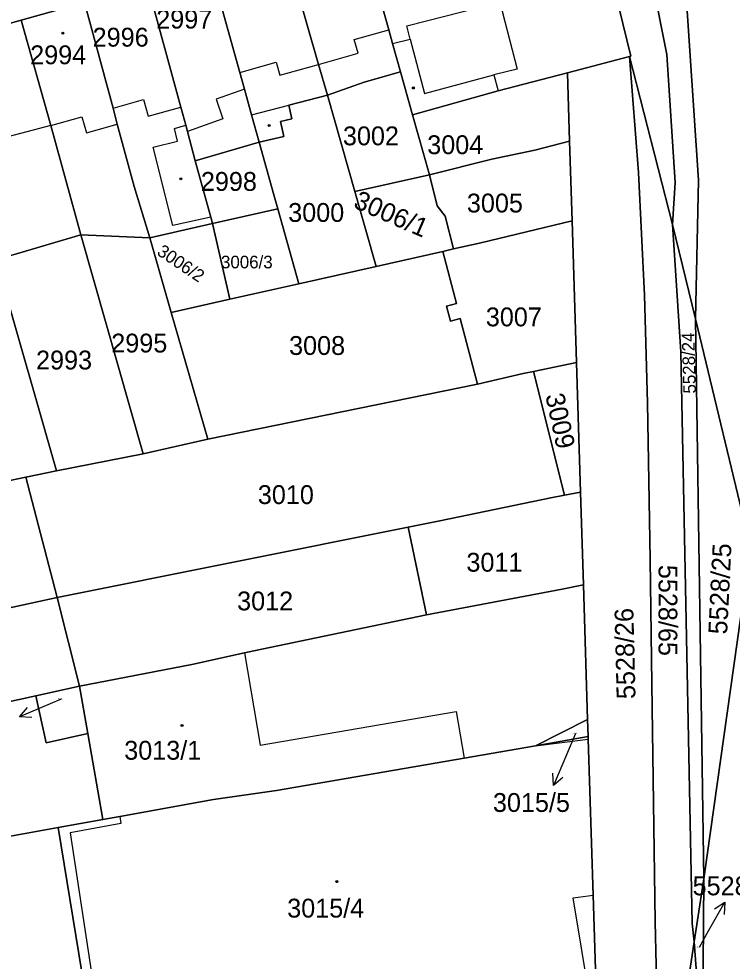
# Model space of a CAD drawing. Extents: x -596233 to -595156, y -1161235 to -1159375.
# Drawn here: x -595449.8 to -595385.4, y -1160793.7 to -1160708.7 of the extents above; entities that cross this region are included whole.
import ezdxf

# ---------------------------------------------------------------- set-up
doc = ezdxf.new("R2010")
doc.units = 0
for name, color, linetype in [('KN_CAR_KR', 7, 'Continuous'), ('KN_KULTURY', 7, 'Continuous'), ('KN_PARC_CIS_POM', 7, 'Continuous'), ('KN_PARC_CIS_POZ', 7, 'Continuous'), ('KN_PARC_CIS_STAV', 7, 'Continuous'), ('KN_PARC_PLOCHA', 7, 'Continuous'), ('PARC_C_SIPKA', 7, 'Continuous'), ('parcely_l', 7, 'Continuous')]:
    doc.layers.add(name, color=color, linetype=linetype)

msp = doc.modelspace()

# ---------------------------------------------------------------- linework, layer by layer
at = {"layer": 'KN_CAR_KR'}
for points in [[(-595414.79, -1160709.38), (-595406.39, -1160707.22)], [(-595406.39, -1160707.22), (-595404.83, -1160713.27)], [(-595419.52, -1160710.61), (-595416.41, -1160709.72)], [(-595414.48, -1160710.56), (-595414.79, -1160709.38)], [(-595419.18, -1160711.83), (-595419.52, -1160710.61)], [(-595416.06, -1160710.97), (-595414.48, -1160710.56)], [(-595414.48, -1160710.56), (-595413.19, -1160715.46)], [(-595422.75, -1160712.85), (-595419.18, -1160711.83)], [(-595429.85, -1160713.56), (-595426.57, -1160712.64)], [(-595426.57, -1160712.64), (-595426.24, -1160713.83)], [(-595426.24, -1160713.83), (-595422.75, -1160712.85)], [(-595404.83, -1160713.27), (-595406.91, -1160713.8)], [(-595413.19, -1160715.46), (-595406.91, -1160713.8)], [(-595406.91, -1160713.8), (-595406.54, -1160715.22)], [(-595429.42, -1160715.09), (-595432, -1160715.99)], [(-595441.3, -1160716.79), (-595438.54, -1160716.02)], [(-595438.54, -1160716.02), (-595438.12, -1160717.51)], [(-595438.12, -1160717.51), (-595435.19, -1160716.69)], [(-595432, -1160715.99), (-595431.38, -1160717.76)], [(-595428.79, -1160717.38), (-595425.44, -1160716.52)], [(-595446.9, -1160718.37), (-595444.1, -1160717.56)], [(-595444.1, -1160717.56), (-595443.68, -1160719.03)], [(-595446.9, -1160718.37), (-595451.84, -1160719.66)], [(-595443.68, -1160719.03), (-595440.91, -1160718.24)], [(-595435.76, -1160718.62), (-595434.74, -1160718.34)], [(-595431.38, -1160717.76), (-595434.59, -1160718.89)], [(-595435.47, -1160719.77), (-595435.76, -1160718.62)], [(-595437.67, -1160720.32), (-595435.47, -1160719.77)], [(-595435.9, -1160727.37), (-595437.67, -1160720.32)], [(-595432.48, -1160726.62), (-595435.9, -1160727.37)], [(-595429.44, -1160765.93), (-595428.01, -1160774.25)], [(-595428.01, -1160774.25), (-595410.33, -1160771.22)], [(-595410.33, -1160771.22), (-595409.61, -1160775.41)], [(-595403.16, -1160774.3), (-595398.4, -1160773.7)], [(-595440.69, -1160780.67), (-595440.58, -1160781.32)], [(-595440.58, -1160781.32), (-595445.16, -1160782.15)], [(-595445.16, -1160782.15), (-595441.93, -1160803.49)], [(-595399.76, -1160788.03), (-595397.97, -1160787.78)], [(-595398.23, -1160797.29), (-595399.76, -1160788.03)]]:
    msp.add_lwpolyline(points, dxfattribs=at)
at = {"layer": 'KN_KULTURY'}
for centre, radius in [((-595445.82, -1160710.02), 0.09), ((-595445.82, -1160710.02), 0.0398), ((-595414.19, -1160714.97), 0.09), ((-595414.19, -1160714.97), 0.0398), ((-595427.2, -1160718.36), 0.09), ((-595427.2, -1160718.36), 0.0398), ((-595435.17, -1160723.16), 0.09), ((-595435.17, -1160723.16), 0.0398), ((-595435.07, -1160772.48), 0.09), ((-595435.07, -1160772.48), 0.0398), ((-595421.1, -1160786.56), 0.09), ((-595421.1, -1160786.56), 0.0398)]:
    msp.add_circle(centre, radius, dxfattribs=at)
at = {"layer": 'KN_PARC_PLOCHA'}
for points in [[(-595385.27, -1160855.8), (-595388.63, -1160877.73), (-595389.33, -1160883.29), (-595389.54, -1160885.94), (-595388.59, -1160825.27), (-595388.08, -1160802.06), (-595387.96, -1160786.32), (-595383.76, -1160756.43), (-595388.71, -1160735.78), (-595388.44, -1160723.29), (-595389.68, -1160704.86), (-595392.6, -1160684.27), (-595393.2, -1160673.97), (-595395.18, -1160665.2), (-595403.64, -1160647.76)], [(-595396.64, -1160685.18), (-595391.3, -1160711.95), (-595390.57, -1160723.5), (-595390.79, -1160727.28), (-595394.68, -1160712.14), (-595394.56, -1160712.11), (-595395.63, -1160707.69)], [(-595443.88, -1160707.25), (-595449.59, -1160708.86), (-595457.25, -1160711.01), (-595464.24, -1160712.98), (-595471.2, -1160714.98), (-595476.99, -1160716.61), (-595482.76, -1160718.23), (-595488.53, -1160719.85), (-595494.17, -1160721.43), (-595494.13, -1160721.6), (-595494.27, -1160721.63), (-595494.38, -1160721.66), (-595494.42, -1160721.49), (-595500.07, -1160723.09), (-595505.74, -1160724.69), (-595505.69, -1160724.85), (-595505.84, -1160724.89), (-595505.89, -1160724.73), (-595519.93, -1160728.69)], [(-595401.28, -1160884.42), (-595399.7, -1160873.58), (-595399.41, -1160871.68), (-595398.92, -1160868.52), (-595397.28, -1160856.42), (-595396.12, -1160847.86), (-595396.78, -1160847.76), (-595394.92, -1160834.69), (-595394.71, -1160834.72), (-595393.59, -1160826.27), (-595393.75, -1160826.25), (-595391.54, -1160810.66), (-595389.8, -1160798.38), (-595388.83, -1160791.99), (-595388.08, -1160802.06), (-595388.59, -1160825.27), (-595389.14, -1160825.64), (-595390.77, -1160875.26), (-595391.54, -1160899.94)]]:
    msp.add_lwpolyline(points, dxfattribs=at)
for points in [[(-595388.71, -1160735.78), (-595390.79, -1160727.28), (-595390.57, -1160723.5), (-595391.3, -1160711.95), (-595396.64, -1160685.18), (-595392.6, -1160684.27), (-595389.68, -1160704.86), (-595388.44, -1160723.29)], [(-595398.46, -1160695.74), (-595397.32, -1160700.58), (-595397.46, -1160700.61), (-595395.76, -1160707.72), (-595395.63, -1160707.69), (-595394.56, -1160712.11), (-595394.68, -1160712.14), (-595400.27, -1160713.59), (-595406.54, -1160715.22), (-595414.26, -1160717.39), (-595415.35, -1160713.52), (-595416.06, -1160710.97), (-595416.41, -1160709.72), (-595419.09, -1160700.18), (-595419.13, -1160700.03), (-595414.78, -1160698.81), (-595414.75, -1160698.95), (-595403.84, -1160695.75), (-595403.87, -1160695.62), (-595400.5, -1160694.65)], [(-595415.35, -1160713.52), (-595418.62, -1160714.44), (-595421.95, -1160715.63), (-595422.75, -1160712.85), (-595425.84, -1160702.04), (-595419.09, -1160700.18), (-595416.41, -1160709.72), (-595416.06, -1160710.97)], [(-595421.95, -1160715.63), (-595425.44, -1160716.52), (-595425.15, -1160717.74), (-595426.19, -1160717.99), (-595425.88, -1160719.34), (-595428.1, -1160719.86), (-595428.79, -1160717.38), (-595429.42, -1160715.09), (-595429.85, -1160713.56), (-595432.53, -1160703.95), (-595425.84, -1160702.04), (-595422.75, -1160712.85)], [(-595428.1, -1160719.86), (-595433.87, -1160721.53), (-595434.59, -1160718.89), (-595434.74, -1160718.34), (-595435.19, -1160716.69), (-595438.23, -1160705.56), (-595432.53, -1160703.95), (-595429.85, -1160713.56), (-595429.42, -1160715.09), (-595428.79, -1160717.38)], [(-595433.87, -1160721.53), (-595432.48, -1160726.62), (-595432.31, -1160727.18), (-595437.99, -1160728.5), (-595439.39, -1160723.85), (-595440.91, -1160718.24), (-595441.3, -1160716.79), (-595443.88, -1160707.25), (-595438.23, -1160705.56), (-595435.19, -1160716.69), (-595434.74, -1160718.34), (-595434.59, -1160718.89)], [(-595437.99, -1160728.5), (-595444.19, -1160728.23), (-595446.9, -1160718.37), (-595449.59, -1160708.86), (-595443.88, -1160707.25), (-595441.3, -1160716.79), (-595440.91, -1160718.24), (-595439.39, -1160723.85)], [(-595444.19, -1160728.23), (-595451.88, -1160730.48), (-595452.6, -1160727.97), (-595454.64, -1160720.94), (-595457.25, -1160711.01), (-595449.59, -1160708.86), (-595446.9, -1160718.37)], [(-595392.11, -1160799.94), (-595394.56, -1160797.76), (-595397.67, -1160797.36), (-595397.97, -1160787.78), (-595398.4, -1160773.7), (-595398.41, -1160773.48), (-595398.46, -1160771.93), (-595398.84, -1160759.79), (-595399.1, -1160751.42), (-595399.46, -1160739.72), (-595399.86, -1160726.94), (-595400.08, -1160719.76), (-595400.27, -1160713.59), (-595394.68, -1160712.14), (-595393.86, -1160722.58), (-595393.32, -1160733.66), (-595393.04, -1160743.38), (-595392.81, -1160757.51), (-595392.66, -1160768.72), (-595392.36, -1160790.19), (-595392.26, -1160794.08)], [(-595390.79, -1160727.28), (-595390.05, -1160738.76), (-595389.03, -1160790.32), (-595388.83, -1160791.99), (-595389.8, -1160798.38), (-595391.54, -1160810.66), (-595393.1, -1160810.41), (-595393.5, -1160810.35), (-595393.53, -1160809.94), (-595393.05, -1160810), (-595391.5, -1160810.21), (-595391.36, -1160800.61), (-595392.11, -1160799.94), (-595392.26, -1160794.08), (-595392.36, -1160790.19), (-595392.66, -1160768.72), (-595392.81, -1160757.51), (-595393.04, -1160743.38), (-595393.32, -1160733.66), (-595393.86, -1160722.58), (-595394.68, -1160712.14)], [(-595414.26, -1160717.39), (-595412.74, -1160722.81), (-595419.47, -1160724.3), (-595421.95, -1160715.63), (-595418.62, -1160714.44), (-595415.35, -1160713.52)], [(-595400.08, -1160719.76), (-595403.23, -1160720.57), (-595407.11, -1160721.38), (-595412.74, -1160722.81), (-595414.26, -1160717.39), (-595406.54, -1160715.22), (-595400.27, -1160713.59)], [(-595419.47, -1160724.3), (-595417.53, -1160731.07), (-595424.54, -1160732.64), (-595426.42, -1160725.88), (-595426.77, -1160724.62), (-595428.1, -1160719.86), (-595425.88, -1160719.34), (-595426.19, -1160717.99), (-595425.15, -1160717.74), (-595425.44, -1160716.52), (-595421.95, -1160715.63)], [(-595426.42, -1160725.88), (-595432.31, -1160727.18), (-595432.48, -1160726.62), (-595433.87, -1160721.53), (-595428.1, -1160719.86), (-595426.77, -1160724.62)], [(-595399.86, -1160726.94), (-595401.48, -1160727.36), (-595408.22, -1160728.96), (-595410.56, -1160729.49), (-595411.32, -1160726.53), (-595412.03, -1160725.61), (-595412.74, -1160722.81), (-595407.11, -1160721.38), (-595403.23, -1160720.57), (-595400.08, -1160719.76)], [(-595410.56, -1160729.49), (-595411.53, -1160729.72), (-595417.53, -1160731.07), (-595419.47, -1160724.3), (-595412.74, -1160722.81), (-595412.03, -1160725.61), (-595411.32, -1160726.53)], [(-595424.54, -1160732.64), (-595430.76, -1160734.03), (-595432.31, -1160727.18), (-595426.42, -1160725.88)], [(-595430.76, -1160734.03), (-595436.04, -1160735.21), (-595437.99, -1160728.5), (-595432.31, -1160727.18)], [(-595399.46, -1160739.72), (-595403.35, -1160740.53), (-595404.29, -1160740.72), (-595408.39, -1160741.7), (-595409.95, -1160735.76), (-595410.85, -1160736), (-595411.21, -1160734.64), (-595410.3, -1160734.4), (-595411.53, -1160729.72), (-595410.56, -1160729.49), (-595408.22, -1160728.96), (-595401.48, -1160727.36), (-595399.86, -1160726.94)], [(-595388.71, -1160735.78), (-595387.96, -1160786.32), (-595388.83, -1160791.99), (-595389.03, -1160790.32), (-595390.05, -1160738.76), (-595390.79, -1160727.28)], [(-595438.59, -1160747.98), (-595446.39, -1160749.49), (-595451.52, -1160731.72), (-595451.88, -1160730.48), (-595444.19, -1160728.23)], [(-595437.99, -1160728.5), (-595436.04, -1160735.21), (-595432.75, -1160746.66), (-595438.59, -1160747.98), (-595444.19, -1160728.23)], [(-595408.39, -1160741.7), (-595432.75, -1160746.66), (-595436.04, -1160735.21), (-595430.76, -1160734.03), (-595424.54, -1160732.64), (-595417.53, -1160731.07), (-595411.53, -1160729.72), (-595410.3, -1160734.4), (-595411.21, -1160734.64), (-595410.85, -1160736), (-595409.95, -1160735.76)], [(-595446.39, -1160749.49), (-595449.18, -1160750.07), (-595453.24, -1160750.91), (-595458.51, -1160732.74), (-595456.49, -1160732.15), (-595456.22, -1160733.07), (-595451.52, -1160731.72)], [(-595387.96, -1160786.32), (-595388.71, -1160735.78), (-595383.76, -1160756.43)], [(-595399.1, -1160751.42), (-595400.55, -1160751.7), (-595403.35, -1160740.53), (-595399.46, -1160739.72)], [(-595400.55, -1160751.7), (-595401.79, -1160751.94), (-595411.81, -1160754.01), (-595414.66, -1160754.58), (-595446.34, -1160760.94), (-595449.18, -1160750.07), (-595446.39, -1160749.49), (-595438.59, -1160747.98), (-595432.75, -1160746.66), (-595408.39, -1160741.7), (-595404.29, -1160740.72), (-595403.35, -1160740.53)], [(-595446.34, -1160760.94), (-595467.6, -1160765.56), (-595479.94, -1160768.13), (-595481.52, -1160760.98), (-595482.32, -1160757.4), (-595472.32, -1160755.18), (-595466.43, -1160753.83), (-595460, -1160752.35), (-595453.24, -1160750.91), (-595449.18, -1160750.07)], [(-595398.84, -1160759.79), (-595400.77, -1160760.17), (-595413.01, -1160762.49), (-595414.66, -1160754.58), (-595411.81, -1160754.01), (-595401.79, -1160751.94), (-595400.55, -1160751.7), (-595399.1, -1160751.42)], [(-595413.01, -1160762.49), (-595428.58, -1160765.74), (-595429.44, -1160765.93), (-595434.18, -1160766.97), (-595444.33, -1160768.94), (-595446.34, -1160760.94), (-595414.66, -1160754.58)], [(-595398.46, -1160771.93), (-595403.16, -1160774.3), (-595409.61, -1160775.41), (-595426.55, -1160778.34), (-595432.23, -1160779.14), (-595440.69, -1160780.67), (-595442.23, -1160780.95), (-595443.58, -1160773.21), (-595444.33, -1160768.94), (-595434.18, -1160766.97), (-595429.44, -1160765.93), (-595428.58, -1160765.74), (-595413.01, -1160762.49), (-595400.77, -1160760.17), (-595398.84, -1160759.79)], [(-595444.33, -1160768.94), (-595448.27, -1160769.8), (-595464.99, -1160773.48), (-595479.71, -1160776.53), (-595484.92, -1160777.52), (-595486.01, -1160773.86), (-595486.26, -1160772.79), (-595491.51, -1160774.03), (-595492.32, -1160770.7), (-595484.95, -1160769.12), (-595479.94, -1160768.13), (-595467.6, -1160765.56), (-595446.34, -1160760.94)], [(-595443.58, -1160773.21), (-595447.33, -1160774.04), (-595448.27, -1160769.8), (-595444.33, -1160768.94)], [(-595443.58, -1160773.21), (-595442.23, -1160780.95), (-595446.26, -1160781.68), (-595462.84, -1160784.68), (-595464.99, -1160773.48), (-595448.27, -1160769.8), (-595447.33, -1160774.04)], [(-595398.41, -1160773.48), (-595403.16, -1160774.3), (-595398.46, -1160771.93)], [(-595397.67, -1160797.36), (-595398.23, -1160797.29), (-595402.38, -1160796.75), (-595413.49, -1160799.95), (-595414.98, -1160800.44), (-595422.6, -1160801.54), (-595431.73, -1160803.03), (-595432.68, -1160803.18), (-595436.9, -1160803.61), (-595442.56, -1160804.19), (-595442.62, -1160803.83), (-595443.6, -1160797.86), (-595446.26, -1160781.68), (-595442.23, -1160780.95), (-595440.69, -1160780.67), (-595432.23, -1160779.14), (-595426.55, -1160778.34), (-595409.61, -1160775.41), (-595403.16, -1160774.3), (-595398.41, -1160773.48), (-595398.4, -1160773.7), (-595397.97, -1160787.78)], [(-595443.6, -1160797.86), (-595449.65, -1160798.7), (-595448.82, -1160804.69), (-595460.14, -1160806.86), (-595464.52, -1160807.85), (-595468.89, -1160808.48), (-595484.58, -1160810.98), (-595485.86, -1160811.18), (-595486.02, -1160810.61), (-595490.72, -1160811.82), (-595495.6, -1160813.26), (-595501.75, -1160792.39), (-595492.06, -1160789.56), (-595491.96, -1160790.12), (-595487.2, -1160789.23), (-595482.56, -1160788.35), (-595467.3, -1160785.53), (-595462.84, -1160784.68), (-595446.26, -1160781.68)], [(-595388.08, -1160802.06), (-595388.83, -1160791.99), (-595387.96, -1160786.32)]]:
    msp.add_lwpolyline(points, close=True, dxfattribs=at)
at = {"layer": 'PARC_C_SIPKA'}
for points in [[(-595445.99, -1160770.1), (-595446.97, -1160770.52), (-595449.7309, -1160771.6937)], [(-595448.615, -1160771.7626), (-595449.7309, -1160771.6937), (-595449.0062, -1160770.8423)], [(-595399.55, -1160773.21), (-595400.36, -1160775.12), (-595401.5361, -1160777.8799)], [(-595400.6841, -1160777.1559), (-595401.5361, -1160777.8799), (-595401.604, -1160776.7639)], [(-595388.37, -1160792.48), (-595387.54, -1160791.01), (-595386.0668, -1160788.3966)], [(-595386.9934, -1160789.0222), (-595386.0668, -1160788.3966), (-595386.1223, -1160789.5133)]]:
    msp.add_lwpolyline(points, dxfattribs=at)
at = {"layer": 'parcely_l'}
for points in [[(-595388.71, -1160735.78), (-595388.44, -1160723.29), (-595389.68, -1160704.86), (-595392.6, -1160684.27)], [(-595396.64, -1160685.18), (-595391.3, -1160711.95), (-595390.57, -1160723.5), (-595390.79, -1160727.28)], [(-595394.68, -1160712.14), (-595394.56, -1160712.11), (-595395.63, -1160707.69), (-595395.76, -1160707.72), (-595397.46, -1160700.61), (-595397.32, -1160700.58), (-595398.46, -1160695.74)], [(-595419.09, -1160700.18), (-595416.41, -1160709.72), (-595416.06, -1160710.97), (-595415.35, -1160713.52)], [(-595421.95, -1160715.63), (-595422.75, -1160712.85), (-595425.84, -1160702.04)], [(-595432.53, -1160703.95), (-595429.85, -1160713.56), (-595429.42, -1160715.09), (-595428.79, -1160717.38), (-595428.1, -1160719.86)], [(-595433.87, -1160721.53), (-595434.59, -1160718.89), (-595434.74, -1160718.34), (-595435.19, -1160716.69), (-595438.23, -1160705.56)], [(-595449.59, -1160708.86), (-595443.88, -1160707.25)], [(-595443.88, -1160707.25), (-595441.3, -1160716.79), (-595440.91, -1160718.24), (-595439.39, -1160723.85), (-595437.99, -1160728.5)], [(-595457.25, -1160711.01), (-595449.59, -1160708.86)], [(-595444.19, -1160728.23), (-595446.9, -1160718.37), (-595449.59, -1160708.86)], [(-595400.27, -1160713.59), (-595394.68, -1160712.14)], [(-595392.11, -1160799.94), (-595392.26, -1160794.08), (-595392.36, -1160790.19), (-595392.66, -1160768.72), (-595392.81, -1160757.51), (-595393.04, -1160743.38), (-595393.32, -1160733.66), (-595393.86, -1160722.58), (-595394.68, -1160712.14)], [(-595394.68, -1160712.14), (-595390.79, -1160727.28)], [(-595415.35, -1160713.52), (-595418.62, -1160714.44), (-595421.95, -1160715.63)], [(-595415.35, -1160713.52), (-595414.26, -1160717.39)], [(-595400.27, -1160713.59), (-595406.54, -1160715.22), (-595414.26, -1160717.39)], [(-595400.08, -1160719.76), (-595400.27, -1160713.59)], [(-595421.95, -1160715.63), (-595425.44, -1160716.52), (-595425.15, -1160717.74), (-595426.19, -1160717.99), (-595425.88, -1160719.34), (-595428.1, -1160719.86)], [(-595419.47, -1160724.3), (-595421.95, -1160715.63)], [(-595414.26, -1160717.39), (-595412.74, -1160722.81)], [(-595428.1, -1160719.86), (-595433.87, -1160721.53)], [(-595428.1, -1160719.86), (-595426.77, -1160724.62), (-595426.42, -1160725.88)], [(-595412.74, -1160722.81), (-595407.11, -1160721.38), (-595403.23, -1160720.57), (-595400.08, -1160719.76)], [(-595399.86, -1160726.94), (-595400.08, -1160719.76)], [(-595432.31, -1160727.18), (-595432.48, -1160726.62), (-595433.87, -1160721.53)], [(-595412.74, -1160722.81), (-595419.47, -1160724.3)], [(-595412.74, -1160722.81), (-595412.03, -1160725.61), (-595411.32, -1160726.53), (-595410.56, -1160729.49)], [(-595417.53, -1160731.07), (-595419.47, -1160724.3)], [(-595432.31, -1160727.18), (-595426.42, -1160725.88)], [(-595426.42, -1160725.88), (-595424.54, -1160732.64)], [(-595437.99, -1160728.5), (-595432.31, -1160727.18)], [(-595432.31, -1160727.18), (-595430.76, -1160734.03)], [(-595410.56, -1160729.49), (-595408.22, -1160728.96), (-595401.48, -1160727.36), (-595399.86, -1160726.94)], [(-595399.86, -1160726.94), (-595399.46, -1160739.72)], [(-595390.79, -1160727.28), (-595390.05, -1160738.76), (-595389.03, -1160790.32), (-595388.83, -1160791.99)], [(-595390.79, -1160727.28), (-595388.71, -1160735.78)], [(-595451.88, -1160730.48), (-595444.19, -1160728.23)], [(-595437.99, -1160728.5), (-595444.19, -1160728.23)], [(-595444.19, -1160728.23), (-595438.59, -1160747.98)], [(-595436.04, -1160735.21), (-595437.99, -1160728.5)], [(-595417.53, -1160731.07), (-595411.53, -1160729.72)], [(-595411.53, -1160729.72), (-595410.56, -1160729.49)], [(-595408.39, -1160741.7), (-595409.95, -1160735.76), (-595410.85, -1160736), (-595411.21, -1160734.64), (-595410.3, -1160734.4), (-595411.53, -1160729.72)], [(-595424.54, -1160732.64), (-595417.53, -1160731.07)], [(-595446.39, -1160749.49), (-595451.52, -1160731.72)], [(-595424.54, -1160732.64), (-595430.76, -1160734.03)], [(-595430.76, -1160734.03), (-595436.04, -1160735.21)], [(-595432.75, -1160746.66), (-595436.04, -1160735.21)], [(-595388.71, -1160735.78), (-595387.96, -1160786.32)], [(-595387.96, -1160786.32), (-595383.76, -1160756.43), (-595388.71, -1160735.78)], [(-595399.46, -1160739.72), (-595403.35, -1160740.53)], [(-595399.1, -1160751.42), (-595399.46, -1160739.72)], [(-595403.35, -1160740.53), (-595404.29, -1160740.72), (-595408.39, -1160741.7)], [(-595400.55, -1160751.7), (-595403.35, -1160740.53)], [(-595432.75, -1160746.66), (-595408.39, -1160741.7)], [(-595438.59, -1160747.98), (-595432.75, -1160746.66)], [(-595438.59, -1160747.98), (-595446.39, -1160749.49)], [(-595446.39, -1160749.49), (-595449.18, -1160750.07)], [(-595453.24, -1160750.91), (-595449.18, -1160750.07)], [(-595449.18, -1160750.07), (-595446.34, -1160760.94)], [(-595399.1, -1160751.42), (-595400.55, -1160751.7)], [(-595398.84, -1160759.79), (-595399.1, -1160751.42)], [(-595400.55, -1160751.7), (-595401.79, -1160751.94), (-595411.81, -1160754.01), (-595414.66, -1160754.58)], [(-595446.34, -1160760.94), (-595414.66, -1160754.58)], [(-595414.66, -1160754.58), (-595413.01, -1160762.49)], [(-595413.01, -1160762.49), (-595400.77, -1160760.17), (-595398.84, -1160759.79)], [(-595398.46, -1160771.93), (-595398.84, -1160759.79)], [(-595446.34, -1160760.94), (-595467.6, -1160765.56), (-595479.94, -1160768.13)], [(-595444.33, -1160768.94), (-595446.34, -1160760.94)], [(-595444.33, -1160768.94), (-595434.18, -1160766.97), (-595429.44, -1160765.93), (-595428.58, -1160765.74), (-595413.01, -1160762.49)], [(-595448.27, -1160769.8), (-595444.33, -1160768.94)], [(-595444.33, -1160768.94), (-595443.58, -1160773.21)], [(-595464.99, -1160773.48), (-595448.27, -1160769.8)], [(-595443.58, -1160773.21), (-595447.33, -1160774.04), (-595448.27, -1160769.8)], [(-595398.46, -1160771.93), (-595403.16, -1160774.3)], [(-595398.41, -1160773.48), (-595398.46, -1160771.93)], [(-595442.23, -1160780.95), (-595443.58, -1160773.21)], [(-595398.41, -1160773.48), (-595403.16, -1160774.3)], [(-595397.67, -1160797.36), (-595397.97, -1160787.78), (-595398.4, -1160773.7), (-595398.41, -1160773.48)], [(-595403.16, -1160774.3), (-595409.61, -1160775.41), (-595426.55, -1160778.34), (-595432.23, -1160779.14), (-595440.69, -1160780.67), (-595442.23, -1160780.95)], [(-595442.23, -1160780.95), (-595446.26, -1160781.68)], [(-595462.84, -1160784.68), (-595446.26, -1160781.68)], [(-595446.26, -1160781.68), (-595443.6, -1160797.86)], [(-595387.96, -1160786.32), (-595388.83, -1160791.99)], [(-595388.08, -1160802.06), (-595387.96, -1160786.32)], [(-595388.83, -1160791.99), (-595389.8, -1160798.38), (-595391.54, -1160810.66)], [(-595388.83, -1160791.99), (-595388.08, -1160802.06)]]:
    msp.add_lwpolyline(points, dxfattribs=at)

# ---------------------------------------------------------------- texts
at = {"layer": 'KN_PARC_CIS_POM'}
for s, p in [('3013/3', (-595446.2733, -1160770.1)), ('3015/5', (-595399.8333, -1160773.21)), ('5528/27', (-595388.7033, -1160792.48))]:
    msp.add_text(s, height=0.1, dxfattribs=at).set_placement(p)
at = {"layer": 'KN_PARC_CIS_POZ'}
for s, height, p in [('3002', 1.7, (-595420.5466, -1160720.14)), ('2998', 1.7, (-595433.3666, -1160724.25)), ('3000', 1.7, (-595425.4866, -1160727.05)), ('3006/3', 1.14, (-595431.55, -1160731.24)), ('2995', 1.7, (-595441.4566, -1160738.83)), ('3008', 1.7, (-595425.4066, -1160739.05)), ('2993', 1.7, (-595448.2466, -1160740.36)), ('3010', 1.7, (-595428.2266, -1160752.5)), ('3012', 1.7, (-595430.0966, -1160762.09)), ('5528/27', 1.7, (-595388.9816, -1160787.79))]:
    msp.add_text(s, height=height, dxfattribs=at).set_placement(p)
for s, height, rotation, p in [('3006/1', 1.7, 336.50018, (-595419.6971, -1160725.7194)), ('3006/2', 1.14, 326.090623, (-595437.4106, -1160729.9581)), ('5528/24', 1.14, 91.640104, (-595388.6712, -1160742.5184)), ('5528/25', 1.7, 87.181258, (-595385.8687, -1160764.2898)), ('5528/65', 1.7, 269.944149, (-595392.0545, -1160757.9826)), ('5528/26', 1.7, 91.367503, (-595394.1348, -1160770.075))]:
    msp.add_text(s, height=height, rotation=rotation, dxfattribs=at).set_placement(p)
at = {"layer": 'KN_PARC_CIS_STAV'}
for s, p in [('2997', (-595437.3966, -1160709.61)), ('2996', (-595443.1366, -1160711.24)), ('2994', (-595448.7766, -1160712.83)), ('3004', (-595412.9366, -1160720.94)), ('3005', (-595409.3566, -1160726.2)), ('3007', (-595407.6466, -1160736.47)), ('3011', (-595409.3966, -1160758.6)), ('3013/1', (-595440.2866, -1160775.56)), ('3015/5', (-595407.0066, -1160780.27)), ('3015/4', (-595425.5766, -1160789.8))]:
    msp.add_text(s, height=1.7, dxfattribs=at).set_placement(p)
msp.add_text('3009', height=1.7, rotation=282.055022, dxfattribs=at).set_placement((-595402.2809, -1160742.6921))

doc.saveas('drawing.dxf')
